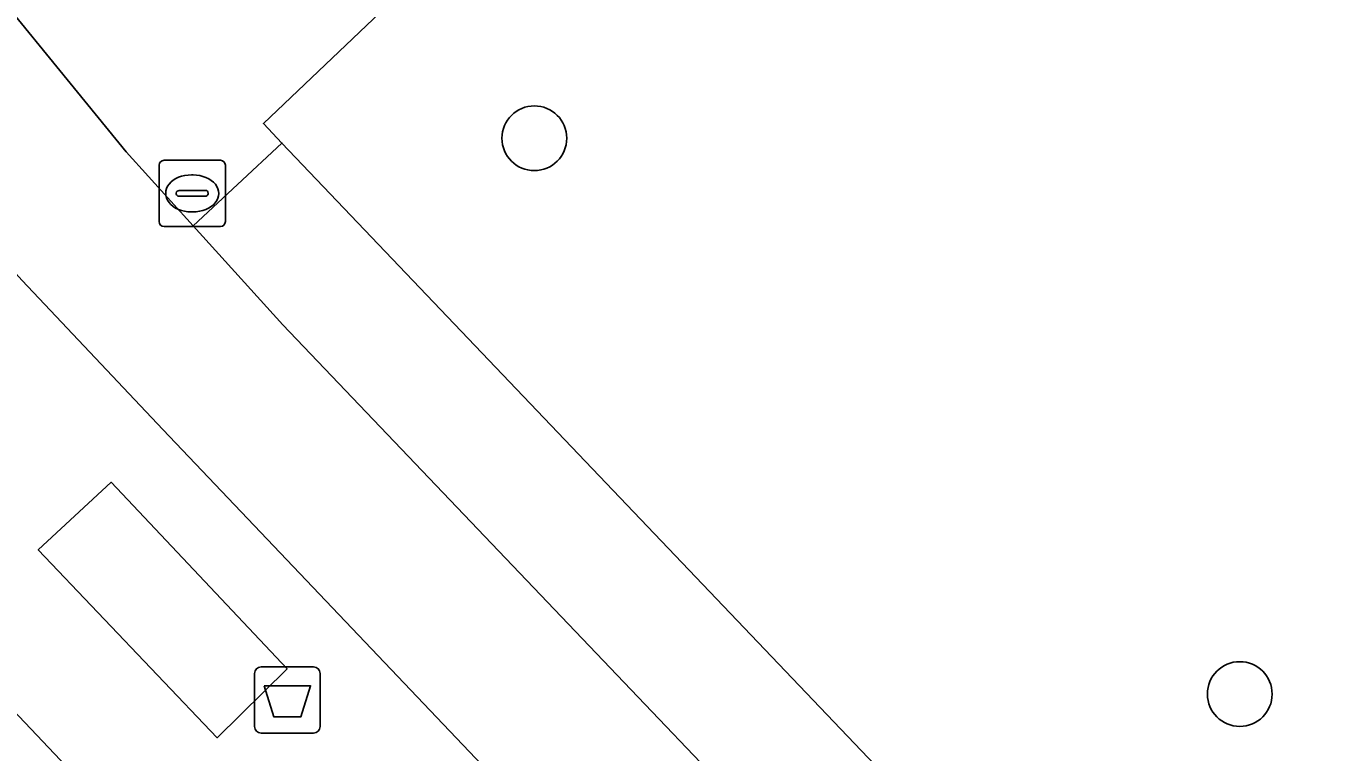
# Model space of a CAD drawing. Extents: x 162523 to 163266, y 381230 to 382050.
# Drawn here: x 162977.51 to 162997.1, y 381408.91 to 381419.88 of the extents above; entities that cross this region are included whole.
import ezdxf

# ---------------------------------------------------------------- set-up
doc = ezdxf.new("R2010")
doc.units = 0
for name, color, linetype in [('IMGEO_Afvalbak', 7, 'Continuous'), ('IMGEO_Boom', 7, 'Continuous'), ('IMGEO_Brandkraan', 7, 'Continuous'), ('IMGEO_Erf', 7, 'Continuous'), ('IMGEO_Fietspad_gesloten', 7, 'Continuous'), ('IMGEO_Rijbaan_lokaal_gesloten', 7, 'Continuous'), ('IMGEO_Voetpad_open', 7, 'Continuous')]:
    doc.layers.add(name, color=color, linetype=linetype)

msp = doc.modelspace()

# ---------------------------------------------------------------- linework, layer by layer
at = {"layer": 'IMGEO_Afvalbak'}
for p, q in [((162981.062, 381410.2), (162981.852, 381410.2)), ((162981.852, 381410.2), (162981.062, 381410.2)), ((162980.962, 381409.3), (162980.962, 381410.1)), ((162980.962, 381410.1), (162980.962, 381409.3)), ((162981.952, 381410.1), (162981.952, 381409.3)), ((162981.952, 381409.3), (162981.952, 381410.1)), ((162981.852, 381409.2), (162981.062, 381409.2)), ((162981.062, 381409.2), (162981.852, 381409.2))]:
    msp.add_line(p, q, dxfattribs=at)
msp.add_lwpolyline([(162981.105, 381409.914), (162981.809, 381409.914), (162981.66, 381409.444), (162981.254, 381409.444), (162981.105, 381409.914)], dxfattribs=at)
for centre, start, end in [((162981.062, 381410.1), 90, 180), ((162981.062, 381410.1), 90, 180), ((162981.852, 381410.1), 0, 90), ((162981.852, 381410.1), 360, 90), ((162981.062, 381409.3), 180, 270), ((162981.062, 381409.3), 180, 270), ((162981.852, 381409.3), 270, 0), ((162981.852, 381409.3), 270, 0)]:
    msp.add_arc(centre, 0.1, start, end, dxfattribs=at)
at = {"layer": 'IMGEO_Boom'}
for centre in [(162985.187, 381418.182), (162995.839, 381409.789)]:
    msp.add_circle(centre, 0.489, dxfattribs=at)
at = {"layer": 'IMGEO_Brandkraan'}
for p, q in [((162979.52, 381416.923), (162979.52, 381417.775)), ((162979.595, 381417.849), (162980.447, 381417.849)), ((162980.521, 381417.775), (162980.521, 381416.923)), ((162980.008, 381417.629), (162980.033, 381417.629)), ((162979.822, 381417.392), (162980.22, 381417.392)), ((162979.779, 381417.343), (162979.779, 381417.355)), ((162980.217, 381417.306), (162979.819, 381417.306)), ((162980.263, 381417.355), (162980.263, 381417.343)), ((162980.031, 381417.069), (162980.006, 381417.069)), ((162980.447, 381416.849), (162979.595, 381416.849))]:
    msp.add_line(p, q, dxfattribs=at)
for points in [[(162979.52, 381416.923), (162979.52, 381417.775)], [(162979.595, 381417.849), (162980.447, 381417.849)], [(162980.521, 381417.775), (162980.521, 381416.923)], [(162980.447, 381416.849), (162979.595, 381416.849)]]:
    msp.add_lwpolyline(points, dxfattribs=at)
for centre, radius, start, end in [((162979.597, 381417.773), 0.0765, 91.552, 178.448), ((162979.597, 381417.773), 0.0765, 91.552, 178.448), ((162980.445, 381417.773), 0.0765, 1.552, 88.448), ((162980.445, 381417.773), 0.0765, 1.552, 88.448), ((162979.819, 381417.352), 0.0403, 85.8775, 175.7526), ((162980.224, 381417.354), 0.0386, 1.7309, 96.639), ((162979.816, 381417.342), 0.0366, 178.938, 274.7102), ((162980.22, 381417.349), 0.043, 264.8664, 352.4533), ((162979.597, 381416.925), 0.0765, 181.552, 268.448), ((162979.597, 381416.925), 0.0765, 181.552, 268.448), ((162980.445, 381416.925), 0.0765, 271.552, 358.448), ((162980.445, 381416.925), 0.0765, 271.552, 358.448)]:
    msp.add_arc(centre, radius, start, end, dxfattribs=at)
for centre, major_axis, ratio, start_param, end_param in [((162980.007, 381417.349), (-0.387, 0.002), 0.722429, 4.712389, 7.853982), ((162980.032, 381417.349), (-0.39, 0.002), 0.717154, 1.570796, 4.712389)]:
    msp.add_ellipse(centre, major_axis=major_axis, ratio=ratio, start_param=start_param, end_param=end_param, dxfattribs=at)
at = {"layer": 'IMGEO_Erf'}
msp.add_lwpolyline([(163022.321, 381389.236), (163000.793, 381411.877), (162999.447, 381410.585), (162999.122, 381410.927), (163010.747, 381421.993), (163012.619, 381423.775), (163000.55, 381436.449), (162988.941, 381425.384), (162988.699, 381425.655), (162983.379, 381420.58), (162981.097, 381418.403), (162981.376, 381418.11), (163033.049, 381363.935)], dxfattribs=at)
at = {"layer": 'IMGEO_Fietspad_gesloten'}
for points in [[(162993.271, 381402.913), (162981.388, 381415.366), (162980.035, 381416.858), (162979.022, 381417.976), (162976.233, 381421.393)], [(162977.04, 381416.48), (162977.453, 381416.035), (162979.575, 381413.782), (162990.407, 381402.396), (162990.52, 381402.277), (163000.013, 381392.294), (163000.648, 381391.627), (163008.08, 381383.81), (163008.692, 381383.167), (163016.539, 381374.914), (163016.707, 381374.738), (163017.17, 381374.253), (163024.609, 381366.461), (163025.241, 381365.799), (163031.894, 381358.829), (163032.523, 381358.171), (163039.221, 381351.154), (163040.593, 381349.697)]]:
    msp.add_lwpolyline(points, dxfattribs=at)
at = {"layer": 'IMGEO_Rijbaan_lokaal_gesloten'}
msp.add_lwpolyline([(163021.301, 381363.034), (163013.088, 381371.672), (162986.682, 381399.65), (162986.368, 381399.99), (162985.524, 381400.871), (162976.597, 381410.3), (162973.7, 381413.358), (162972.718, 381414.396), (162971.1, 381416.115), (162960.882, 381426.909), (162960.098, 381427.764), (162957.731, 381430.254), (162919.892, 381470.214), (162901.988, 381489.161)], dxfattribs=at)
at = {"layer": 'IMGEO_Voetpad_open'}
for points in [[(162976.233, 381421.393), (162979.022, 381417.976), (162980.035, 381416.858), (162981.376, 381418.11), (162981.097, 381418.403), (162983.379, 381420.58), (162976.626, 381427.791), (162972.114, 381431.768), (162970.134, 381435.285), (162965.5, 381435.272), (162950.743, 381450.74), (162949.274, 381452.279), (162949.085, 381452.478), (162948.785, 381452.793), (162947.952, 381453.669), (162903.859, 381500)], [(163059.601, 381336.637), (163059.475, 381336.516), (163058.294, 381337.784), (163058.101, 381337.6), (163055.529, 381340.304), (163054.656, 381341.221), (163033.049, 381363.935), (162981.376, 381418.11), (162980.035, 381416.858), (162981.388, 381415.366), (162993.271, 381402.913), (163018.683, 381376.223), (163040.075, 381353.795), (163042.131, 381351.633), (163043.683, 381349.9), (163044.245, 381349.131), (163046.572, 381345.757)], [(162979.575, 381413.782), (162977.453, 381416.035), (162977.04, 381416.48), (162973.7, 381413.358), (162976.597, 381410.3), (162985.524, 381400.871), (162986.368, 381399.99), (162986.682, 381399.65)], [(162987.774, 381399.144), (162989.356, 381401.175), (162990.52, 381402.277), (162990.407, 381402.396), (162979.575, 381413.782)]]:
    msp.add_lwpolyline(points, dxfattribs=at)
for points in [[(162978.799, 381412.988), (162977.697, 381411.966), (162980.397, 381409.13), (162981.454, 381410.172)], [(162980.397, 381409.13), (162977.697, 381411.966), (162978.799, 381412.988), (162981.454, 381410.172)]]:
    msp.add_lwpolyline(points, close=True, dxfattribs=at)

doc.saveas('drawing.dxf')
